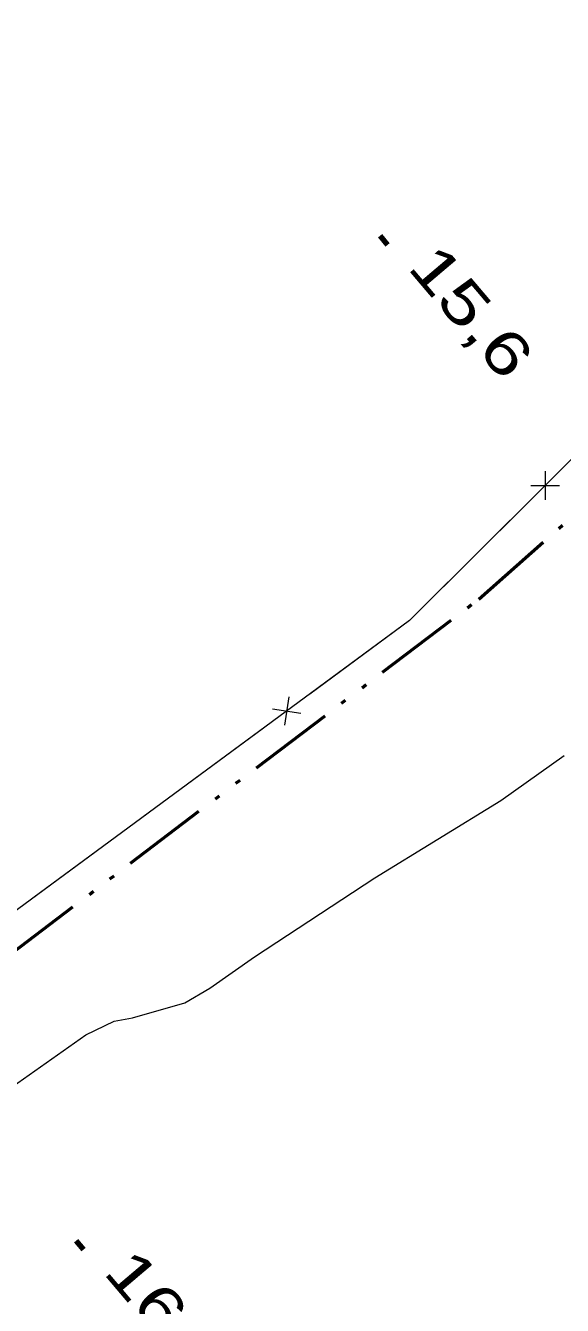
# Model space of a CAD drawing. Extents: x 386081 to 389416, y 5130568 to 5134082.
# Drawn here: x 388320.2 to 388357.7, y 5132371.2 to 5132460.6 of the extents above; entities that cross this region are included whole.
import ezdxf

# ---------------------------------------------------------------- set-up
doc = ezdxf.new("R2010")
doc.units = 0
doc.header["$LTSCALE"] = 1.2
doc.linetypes.add('DASH_DOUBLE_DOT', pattern=[9.2, 5, -1.2, 0.3, -1.2, 0.3, -1.2])
for name, color, linetype, lineweight in [('2', 7, 'Continuous', 13), ('3', 7, 'Continuous', 140), ('37', 7, 'Continuous', 13), ('4', 7, 'DASH_DOUBLE_DOT', 53)]:
    doc.layers.add(name, color=color, linetype=linetype, lineweight=lineweight)

msp = doc.modelspace()

# ---------------------------------------------------------------- linework, layer by layer
at = {"layer": '2'}
msp.add_lwpolyline([(388318.91, 5132386.21), (388324.45, 5132390.13), (388326.43, 5132391.08), (388327.71, 5132391.32), (388331.36, 5132392.36), (388333.11, 5132393.38), (388336.22, 5132395.58), (388344.62, 5132401.09), (388353.42, 5132406.5), (388357.83, 5132409.63)], dxfattribs=at)
at = {"layer": '3'}
for p, q in [((388344.99, 5132445.9), (388345.5, 5132445.29)), ((388323.77, 5132375.75), (388324.28, 5132375.14))]:
    msp.add_line(p, q, dxfattribs=at)
at = {"layer": '37'}
for p, q in [((388356.51, 5132429.47), (388356.5, 5132427.47)), ((388355.5, 5132428.47), (388357.5, 5132428.47)), ((388355.09, 5132427.06), (388348, 5132420)), ((388338.62, 5132413.72), (388338.32, 5132411.74)), ((388337.48, 5132412.88), (388339.46, 5132412.58)), ((388336.86, 5132411.55), (388328.81, 5132405.61)), ((388328.81, 5132405.61), (388320.76, 5132399.68))]:
    msp.add_line(p, q, dxfattribs=at)
for points in [[(388376.66, 5132457.38), (388374.48, 5132450.37), (388370.54, 5132442.44), (388347.04, 5132419.05), (388306.48, 5132389.15), (388304.05, 5132390.93), (388247.31, 5132434.54), (388211.11, 5132462.57)], [(388348, 5132420), (388347.04, 5132419.05), (388340.08, 5132413.92)]]:
    msp.add_lwpolyline(points, dxfattribs=at)
at = {"layer": '4'}
msp.add_lwpolyline([(388217.46, 5132456.45), (388253.11, 5132427.86), (388277.07, 5132409.49), (388297.91, 5132393.3), (388303.47, 5132388.83), (388305.69, 5132387.5), (388307.43, 5132387.4), (388309.98, 5132388.76), (388351.88, 5132420.55), (388362.63, 5132430.05), (388371.87, 5132439.05), (388375.78, 5132443.62), (388377.21, 5132445.88), (388378.74, 5132449.82), (388380.2, 5132455.22), (388381.54, 5132461.7), (388382.21, 5132466.76), (388382, 5132473.82), (388384.55, 5132491.46), (388387.09, 5132496.86), (388389.3, 5132500.11), (388392.35, 5132502.25), (388396.24, 5132504.05), (388408.16, 5132509.9)], dxfattribs=at)

# ---------------------------------------------------------------- texts
at = {"layer": '3', "width": 1.35}
for s, p in [('15,6   ', (388346.82, 5132443.68)), ('16,6   ', (388325.6, 5132373.53))]:
    msp.add_text(s, height=3, rotation=310.294, dxfattribs=at).set_placement(p)

doc.saveas('drawing.dxf')
